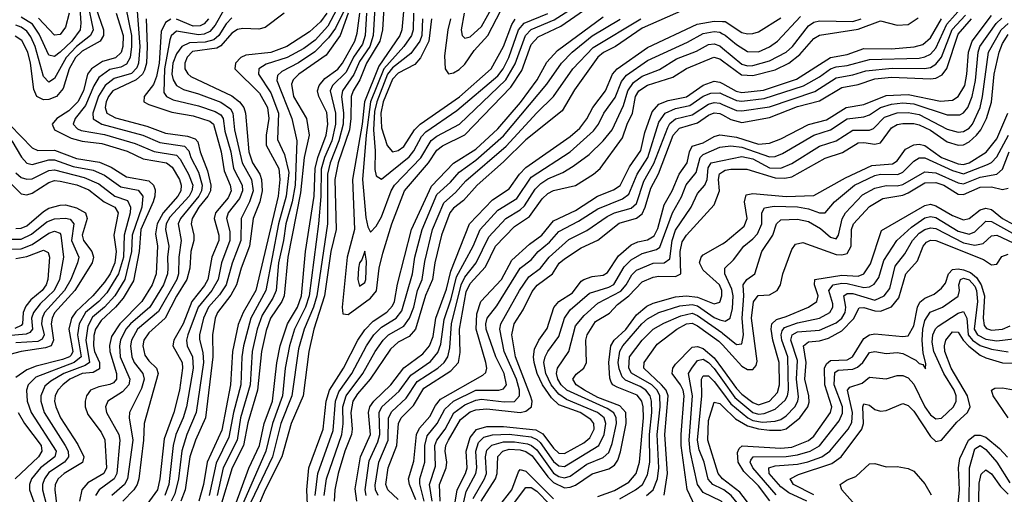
# Model space of a CAD drawing. Header units: inches. Extents: x 501365 to 657855, y 482276 to 547543.
# Tile 314 of 656: x 597465 to 601017, y 502454 to 504167. Entities that reach past the tile are written whole.
import ezdxf

# ---------------------------------------------------------------- set-up
doc = ezdxf.new("R2010")
doc.units = ezdxf.units.IN
doc.header["$MEASUREMENT"] = 0
doc.layers.add('A5590', color=7, linetype='Continuous')
doc.layers.add('A6500', color=7, linetype='Continuous')

msp = doc.modelspace()

# ---------------------------------------------------------------- linework, layer by layer
at = {"layer": 'A5590', "color": 5}
for points, elevation in [([(597672.1, 504350), (597685.2, 504154.8), (597682.5, 504130), (597652.8, 504090), (597610, 504049.4), (597590, 504034.4), (597570, 504039.5), (597535.1, 504115.1), (597510.5, 504150.5), (597470, 504175.9)], 2740), ([(598642.4, 504270), (598576.6, 504143.4), (598530, 504093.2), (598490, 504063.3), (598430, 504030.4), (598353.9, 504006.1), (598327.4, 503990), (598325.9, 503970), (598370, 503903.6), (598398.6, 503830), (598394.9, 503734.9), (598420, 503680), (598435.2, 503615.2), (598426.1, 503530), (598397.8, 503430), (598353, 503190), (598298.8, 503090), (598271.9, 502990), (598265.7, 502950), (598262.6, 502850), (598235.3, 502750), (598219.6, 502660.4), (598172.9, 502567.1), (598147.5, 502450)], 3040), ([(598884.9, 504190), (598883.7, 504130), (598878.3, 504110), (598850, 504070), (598778.8, 503990), (598730.6, 503870), (598713.9, 503750), (598701.3, 503590), (598713.1, 503453.1), (598720.1, 503420.1), (598730, 503400.8), (598750, 503421.9), (598770, 503455.6), (598804.9, 503550), (598816.9, 503570), (598911.3, 503668.8), (598949.1, 503730.9), (598970, 503746.8), (599051.4, 503790), (599218.6, 503950), (599252.1, 504007.9), (599289.3, 504110), (599310, 504131.9), (599393.2, 504166.8), (599551.7, 504268.3)], 3240), ([(597708.9, 504228.9), (597729, 504130), (597720.4, 504110), (597670, 504070), (597632.5, 504030), (597590, 503954.4), (597570, 503942), (597550, 503961.8), (597520.3, 504070), (597505, 504105), (597490, 504125.4), (597470, 504140.2), (597450, 504146.9)], 2760), ([(598662.8, 504257.2), (598603.8, 504136.2), (598579.1, 504100.9), (598529, 504051), (598470, 504011.3), (598410, 503980.4), (598394.2, 503965.8), (598392, 503948), (598446.9, 503810), (598464.5, 503730), (598458.7, 503570), (598447.5, 503510), (598424.4, 503430), (598416.6, 503370), (598397.9, 503290), (598389.3, 503190), (598378.2, 503161.8), (598339.1, 503100.9), (598321.1, 503050), (598303.6, 502970), (598296.2, 502850), (598261.4, 502730), (598249.4, 502650), (598199.1, 502550), (598176.5, 502450)], 3060), ([(598850, 504210), (598843.4, 504130), (598835.4, 504110), (598760.6, 503999.4), (598709, 503870), (598699.9, 503790), (598664.8, 503590), (598671.9, 503410), (598646.3, 503310), (598627.5, 503130), (598630, 503106), (598650, 503103.1), (598730, 503161.9), (598751.4, 503188.6), (598761.6, 503270), (598775.1, 503324.9), (598806.5, 503430), (598853, 503550), (598939.1, 503650), (598970, 503696.6), (598990, 503712), (599070, 503751), (599236.5, 503923.5), (599275.9, 503984.1), (599310, 504077.8), (599334.9, 504105.1), (599416.2, 504143.8), (599568.3, 504250)], 3220), ([(597739, 504210), (597766.8, 504130), (597767.4, 504110), (597754.8, 504090), (597690, 504053.7), (597665.5, 504030), (597642.7, 503990), (597621, 503919), (597597.4, 503890), (597570, 503878.8), (597550, 503878.2), (597526.5, 503890), (597515.2, 503915.2), (597503.8, 504010), (597494.3, 504050), (597472.4, 504092.4), (597447.6, 504107.6)], 2780), ([(597847.1, 504210), (597867.5, 504110), (597868.3, 504070), (597862.9, 504030), (597850, 504005.9), (597830, 503995.7), (597790, 503987.2), (597750, 503957.8), (597732, 503928), (597702.4, 503857.6), (597664.8, 503810), (597657.3, 503790), (597672.9, 503772.9), (597686.9, 503766.9), (597770, 503753.1), (597880.6, 503720.6), (597950, 503691.4), (598030, 503678.2), (598043.4, 503663.4), (598073.6, 503610), (598088.8, 503570), (598086.1, 503550), (598075.5, 503530), (598005.9, 503454.1), (597992.5, 503430), (597990, 503410), (598002.3, 503350), (597997.3, 503310), (597999.1, 503270), (597997.8, 503250), (597983, 503210), (597933.7, 503130), (597864.7, 503070), (597847.3, 503050), (597827.8, 503010), (597824.2, 502990), (597826.8, 502950), (597862, 502870), (597858.2, 502850), (597835.3, 502824.7), (597782, 502790), (597774.1, 502770), (597778.1, 502750), (597822.2, 502670), (597825.2, 502650), (597815.4, 502530), (597805.8, 502510), (597751.8, 502470), (597737.6, 502450)], 2840), ([(597887.1, 504212.9), (597897.9, 504070), (597892.8, 504010), (597887, 503993), (597867.4, 503972.6), (597805.8, 503954.2), (597773.3, 503930), (597749.1, 503890.9), (597728.4, 503830), (597729.6, 503809.6), (597761.4, 503790), (597908.9, 503750), (597970, 503723.7), (598059, 503710), (598074.3, 503694.3), (598082.2, 503670), (598110, 503616.6), (598123.2, 503570), (598120.4, 503550), (598110.5, 503530), (598044.8, 503450), (598036.2, 503430), (598047.3, 503370), (598038.2, 503310), (598037.1, 503250), (598031, 503230), (597965.8, 503114.3), (597890, 503050), (597867.6, 503010), (597863.9, 502990), (597868.5, 502950), (597878, 502930), (597909.3, 502890), (597913.7, 502870), (597904.1, 502835.9), (597860.3, 502750), (597859, 502730), (597872.3, 502650), (597853.2, 502510), (597842.6, 502490), (597797.1, 502450)], 2860), ([(598199.4, 504200.6), (598170, 504147.8), (598150, 504124.1), (598130, 504115.2), (598110, 504112.8), (598030, 504125.5), (598011.5, 504108.5), (598006.2, 504093.8), (597986.4, 503990), (597984.3, 503904.3), (597993.9, 503890), (598018, 503878), (598110, 503856.5), (598170, 503836), (598190, 503823.5), (598198.2, 503810), (598205, 503765), (598226.3, 503690), (598235.4, 503630), (598267, 503570), (598268.4, 503550), (598257.9, 503522.1), (598217.2, 503470), (598210.8, 503450), (598223, 503403), (598223.2, 503370), (598192.4, 503290), (598180.4, 503230), (598158.3, 503190), (598108.1, 503130), (598071.4, 503030), (598066.7, 503010), (598069.1, 502990), (598088, 502950), (598090.4, 502910), (598066.2, 502770), (598054.5, 502730), (598027.9, 502670), (598017.7, 502630), (598002.3, 502490), (597987.8, 502450)], 2940), ([(598746.3, 504210), (598740.1, 504110), (598728.3, 504070), (598690, 504016.7), (598670, 503969.1), (598628.6, 503910), (598625.2, 503890), (598632.3, 503830), (598631.5, 503790), (598616.2, 503730), (598584.3, 503650), (598575.3, 503610), (598574.6, 503430), (598536, 503170), (598524.6, 503130), (598490.5, 503050), (598470, 502979.5), (598446.3, 502810), (598407, 502710), (598376.3, 502590), (598233.8, 502290)], 3160), ([(598777.8, 504210), (598773.1, 504130), (598763.5, 504090), (598715.8, 504010), (598691.9, 503950), (598667.2, 503910), (598660.1, 503890), (598659.2, 503810), (598653.9, 503770), (598613.2, 503650), (598601.4, 503590), (598605.7, 503410), (598586.7, 503330), (598564.7, 503170), (598525.7, 503050), (598507.3, 502970), (598487.7, 502810), (598443.6, 502710), (598410.7, 502590), (598350, 502470.7), (598302.1, 502357.9)], 3180), ([(599890, 504215.8), (599710, 504136.5), (599614.1, 504070), (599571.2, 504048.8), (599550, 504032.1), (599465.6, 503914.4), (599421.4, 503838.6), (599290, 503733), (599210, 503653.8), (599114.7, 503570), (599065.2, 503514.8), (599030, 503486.7), (599016.2, 503470), (598985.8, 503390), (598962.4, 503290), (598954.3, 503230), (598928.7, 503171.3), (598892, 503050), (598870, 503024), (598830, 503003.3), (598802, 502978), (598729.4, 502870), (598682.9, 502817.1), (598666.3, 502790), (598659.2, 502750), (598664.1, 502690), (598661, 502670), (598637.1, 502610), (598613, 502530), (598601.1, 502470), (598598.6, 502430)], 3120), ([(599019.3, 504170), (599009.5, 504130.6), (598997, 504037), (598999.6, 503990), (599011.2, 503971.2), (599030, 503975.6), (599050, 503987.3), (599070, 504006.8), (599104, 504056), (599153, 504110), (599199.8, 504200.2)], 3320), ([(599068, 504190), (599057.3, 504130), (599060.4, 504110), (599070, 504099.8), (599090, 504105.5), (599130, 504142.9), (599176.2, 504223.8)], 3340), ([(597643.4, 504190), (597630, 504139.5), (597610, 504113.9), (597590, 504111.3), (597532.6, 504172.6)], 2720), ([(597812.3, 504190), (597837.3, 504110), (597836.5, 504070), (597831.1, 504048.9), (597810.6, 504029.4), (597763.6, 504016.4), (597723, 503990), (597709.1, 503970), (597694.4, 503910), (597674.4, 503870), (597642.1, 503837.9), (597598, 503810), (597581.8, 503790), (597590.1, 503770), (597650, 503739.9), (597690, 503728.9), (597760.6, 503720.6), (597852.2, 503692.2), (597910, 503665.1), (597994.3, 503650), (598014.4, 503634.4), (598040.8, 503590), (598047.4, 503570), (598045.3, 503550), (598034.9, 503530), (597981.6, 503470), (597960.1, 503430), (597954.3, 503394.3), (597961.4, 503350), (597956.4, 503250), (597943, 503210), (597905.1, 503150), (597825.4, 503070), (597795.7, 503024.3), (597789, 502991), (597789.9, 502970), (597813.2, 502890), (597814.2, 502870), (597802.9, 502857.1), (597790, 502850.9), (597750, 502842.6), (597720.5, 502830), (597705, 502810), (597700.5, 502790), (597701.3, 502770), (597710, 502742.8), (597758.2, 502678.2), (597771.1, 502651.1), (597777.1, 502550), (597767.6, 502530), (597710, 502496.2), (597689.2, 502470), (597680, 502430)], 2820), ([(597920.7, 504170), (597924.9, 504070), (597921.5, 504010), (597915.3, 503984.7), (597907.5, 503970), (597884.5, 503950), (597800.7, 503910), (597784.5, 503890), (597776.3, 503870), (597772.9, 503850), (597779.4, 503830), (597810, 503812.3), (597923.3, 503783.3), (597990, 503757.1), (598070, 503746.7), (598097.1, 503737.1), (598106.7, 503726.7), (598115.7, 503690), (598141.7, 503621.7), (598153.6, 503570), (598152.5, 503550), (598143.7, 503530), (598110.9, 503490), (598086.4, 503450), (598082.7, 503430), (598092.9, 503390), (598093, 503370), (598081.8, 503330), (598078.9, 503270), (598068, 503230), (598030, 503169.6), (597989.8, 503090.2), (597930, 503037.3), (597912.6, 503010), (597908.4, 502990), (597915.9, 502955.9), (597930, 502935.9), (597958.4, 502910), (597964.6, 502890), (597913.8, 502710), (597911.7, 502650), (597894, 502510), (597888.7, 502490), (597876.8, 502470), (597836.2, 502430)], 2880), ([(598010, 504169.4), (597990, 504156.5), (597975.4, 504124.6), (597967.1, 504010), (597958.6, 503961.4), (597946.9, 503933.1), (597913.1, 503890), (597912.5, 503870), (597930, 503861.4), (598013.5, 503833.5), (598090, 503820.1), (598150, 503800.9), (598164.1, 503790), (598191.1, 503690), (598201.9, 503621.9), (598224.3, 503570), (598226.9, 503550), (598216.4, 503523.6), (598170.7, 503470), (598165.6, 503450), (598183.2, 503390), (598182.4, 503370), (598158, 503310), (598143.6, 503230), (598131.7, 503208.3), (598086, 503150), (598054.3, 503070), (598020.5, 503010), (598017.6, 502990), (598050.4, 502930), (598052.3, 502910), (598041.3, 502830), (598021.1, 502750), (597985.3, 502654.7), (597970.7, 502510), (597961.3, 502470), (597897.5, 502382.5)], 2920), ([(598230, 504173.7), (598210, 504152.3), (598182.6, 504110), (598165.3, 504094.7), (598133.7, 504086.3), (598077, 504083), (598049.6, 504070.4), (598030, 504043.5), (598017.2, 504010), (598013.5, 503970), (598018.2, 503950), (598030, 503929.1), (598055, 503915), (598110, 503899.7), (598190, 503869), (598225.2, 503845.2), (598232.9, 503830), (598239.3, 503770), (598267.4, 503650), (598300.3, 503590), (598306.3, 503550), (598293.7, 503510), (598263.7, 503450), (598262.7, 503370), (598231.5, 503288.5), (598209.6, 503210.4), (598185.9, 503174.1), (598145.8, 503130), (598127.7, 503090), (598112.8, 503030), (598112.7, 503012.7), (598125.5, 502965.5), (598127.3, 502930), (598101.2, 502750), (598067.7, 502670), (598049, 502611), (598038, 502510), (598024.4, 502455.6), (598011.2, 502430)], 2960), ([(598145.9, 504170), (598130, 504151.9), (598115.1, 504144.9), (598090, 504143.2), (598030, 504169.1)], 2920), ([(598419.2, 504190), (598350, 504138.7), (598327.5, 504132.5), (598270, 504134.7), (598250, 504131.4), (598230, 504118.1), (598190, 504072.1), (598175.5, 504064.5), (598088, 504052), (598068.2, 504031.8), (598060.1, 504010), (598060.6, 503990), (598071, 503971), (598082, 503962), (598230, 503892.1), (598257.8, 503870), (598272.9, 503850), (598279.3, 503830), (598291.1, 503690), (598304.3, 503650), (598330.4, 503610), (598336.8, 503590), (598339, 503550), (598330.7, 503510), (598307.4, 503450), (598293.9, 503350), (598263.9, 503270), (598247.2, 503210), (598226.8, 503173.2), (598177.6, 503110), (598169.8, 503090), (598159.8, 503030), (598161.3, 502950), (598135.3, 502730), (598098.9, 502650), (598078, 502590), (598061.3, 502470), (598045.3, 502430)], 2980), ([(598572, 504190), (598550, 504159), (598510, 504122.7), (598428.3, 504070), (598370, 504049), (598280.8, 504039.3), (598261.8, 504030), (598242.7, 504010), (598240.1, 503990), (598330, 503902.3), (598358.4, 503850), (598363.6, 503810), (598353.9, 503750), (598353.7, 503713.7), (598399.1, 503630), (598403.2, 503590), (598397.3, 503530), (598316, 503190), (598270.4, 503110), (598253.2, 503066.8), (598232, 502970), (598225.2, 502850), (598194, 502686), (598141.4, 502570), (598127.6, 502490), (598110.8, 502430)], 3020), ([(598649.6, 504190), (598620.2, 504110), (598570, 504039.3), (598472, 503970), (598451.3, 503950), (598445.4, 503934.6), (598452.6, 503890), (598499.1, 503810), (598508.7, 503750), (598490.8, 503669.2), (598478.1, 503541.9), (598431.4, 503310), (598418.8, 503170), (598410.4, 503149.6), (598369.7, 503090), (598354.1, 503045.9), (598336.7, 502970), (598322.4, 502830), (598287.3, 502712.7), (598272.5, 502630), (598230.9, 502550), (598189.5, 502410)], 3080), ([(598240.1, 502410), (598291.3, 502548.7), (598329.3, 502630), (598346.7, 502710), (598377.1, 502790), (598391.7, 502928.3), (598404.1, 502990), (598430.9, 503069.1), (598467.1, 503130), (598480.8, 503170), (598496.1, 503330), (598526.8, 503530), (598530.7, 503630), (598540, 503670), (598569.6, 503750), (598575.7, 503790), (598572.5, 503832.5), (598543.2, 503890), (598538.8, 503910), (598544.5, 503930), (598565.2, 503954.8), (598611.9, 503988.1), (598628.8, 504010), (598674.1, 504090), (598682, 504118), (598691.2, 504190)], 3120), ([(598715.5, 504190), (598710.3, 504110), (598701.2, 504078.8), (598668.3, 504031.7), (598641.9, 503978.1), (598592.8, 503930), (598584.8, 503910), (598603.8, 503830), (598603.9, 503790), (598590.3, 503730), (598564.4, 503670), (598552.5, 503627.5), (598550.7, 503529.3), (598542.2, 503430), (598508.7, 503170), (598496.1, 503130), (598456.5, 503050), (598437.6, 502990), (598422.7, 502910), (598413.2, 502810), (598376.6, 502710), (598352.6, 502610), (598255.9, 502390)], 3140), ([(598503.8, 502390), (598500.6, 502470), (598507.8, 502550), (598559.6, 502690), (598570.5, 502790), (598581.9, 502830), (598633.3, 502910), (598684.9, 503010), (598710, 503047.7), (598740.3, 503079.7), (598788.7, 503111.3), (598810, 503135), (598817.1, 503150), (598827.2, 503212.8), (598877.7, 503410), (598950, 503566.2), (599030, 503649.8), (599110, 503699.7), (599190, 503772.7), (599271.3, 503868.7), (599331.5, 503950), (599366, 504014), (599404.6, 504055.4), (599570, 504177.5)], 3180), ([(598530.4, 502450), (598539.6, 502530), (598595.8, 502684.2), (598603.9, 502790), (598616.1, 502823.9), (598662.3, 502890), (598715.2, 502990), (598742.6, 503030), (598770, 503058), (598822.6, 503090), (598843.1, 503116.9), (598881.6, 503250), (598890.3, 503310), (598917, 503410), (598970, 503535.7), (599019.1, 503580.9), (599050, 503616.9), (599110, 503659.5), (599210, 503747.3), (599366, 503934), (599418.6, 504010), (599457.5, 504050), (599530, 504109.2), (599630.9, 504169.1)], 3160), ([(598563.1, 502450), (598571.4, 502510), (598626.5, 502670), (598631.7, 502708.3), (598630.6, 502770), (598642.5, 502810), (598702.8, 502890), (598746.7, 502970), (598775.8, 503010), (598795.4, 503030), (598850, 503061.1), (598870.5, 503089.5), (598886.1, 503130), (598900.1, 503190), (598916.6, 503230), (598925.7, 503294.3), (598954, 503410), (598994.2, 503505.8), (599036.7, 503543.3), (599074.6, 503585.4), (599219.3, 503710), (599330, 503831.3), (599390, 503890.1), (599459.9, 503990), (599533.1, 504066.9), (599705.9, 504170)], 3140), ([(598680.3, 502430), (598674.5, 502474.5), (598694.6, 502590), (598729.8, 502670), (598723.3, 502750), (598727.8, 502770), (598742.1, 502790), (598803.1, 502850), (598850, 502910.3), (598919.2, 502960.8), (598943, 502990), (598955.6, 503024.4), (598966, 503090), (599004.8, 503195.2), (599020.2, 503259.8), (599087.5, 503430), (599170, 503517), (599230, 503556.7), (599267.9, 503610), (599290, 503633.3), (599450, 503745), (599484.8, 503775.2), (599511.1, 503808.9), (599532, 503850), (599577.5, 503910), (599603.4, 503970), (599620.4, 503990), (599730, 504067), (599909.2, 504150.8), (599970, 504161.3), (600000, 504160.4)], 3080), ([(598917.2, 504170), (598915.3, 504110), (598907.9, 504090), (598875.3, 504044.7), (598810, 503992.8), (598791.2, 503970), (598752.4, 503870), (598744.9, 503835.1), (598740.4, 503770), (598746.5, 503693.5), (598746.1, 503626.1), (598750, 503603.6), (598770, 503591.2), (598870, 503672.4), (598886.8, 503693.2), (598914.4, 503745.6), (598930, 503762.8), (599041.3, 503838.7), (599190, 503963.8), (599209, 503990), (599228.7, 504030), (599264.1, 504130), (599285, 504155), (599370.1, 504189.9)], 3260), ([(598949.9, 504170), (598940.3, 504090), (598910.8, 504029.2), (598890, 504004.8), (598830, 503973.6), (598810, 503952.7), (598776.3, 503870), (598767.3, 503830), (598770, 503777.2), (598790, 503713.1), (598810, 503690.1), (598830, 503694.5), (598850, 503708.8), (598888.3, 503770), (598909.4, 503790), (599051.2, 503888.8), (599165.5, 503990), (599210, 504070.1), (599240.1, 504150), (599251.5, 504168.5)], 3280), ([(598714.9, 502450), (598710.5, 502470), (598725.4, 502574.6), (598756.8, 502643.2), (598763.2, 502670), (598761.1, 502750), (598771.6, 502770), (598833.1, 502826.9), (598875.1, 502884.9), (598946.1, 502933.9), (598973.6, 502966.4), (598983.6, 502996.4), (598995.4, 503084.6), (599020.8, 503159.2), (599040.7, 503239.3), (599100.5, 503350), (599125.5, 503410), (599190, 503479.9), (599257.6, 503522.3), (599310, 503598.9), (599450, 503690.6), (599534.3, 503765.7), (599552.8, 503790), (599572.4, 503830), (599613.3, 503886.7), (599635.8, 503944.2), (599653.2, 503966.8), (599730, 504020.3), (599873.9, 504086.1), (599930, 504117.3), (599970, 504124.3), (599990, 504121.5), (600000, 504116.4)], 3060), ([(598757.8, 502450), (598748.6, 502470), (598747.5, 502487.5), (598760.6, 502570), (598794.2, 502650), (598795.4, 502730), (598806.7, 502753.3), (598859.2, 502800.8), (598899, 502861), (598973.4, 502910), (598995.5, 502930), (599009.1, 502950), (599016.9, 502983.1), (599022.9, 503070), (599057.4, 503210), (599070, 503237.5), (599111, 503290), (599156.7, 503383.3), (599218.1, 503450), (599270, 503480.8), (599285.2, 503494.8), (599324.5, 503555.5), (599344.1, 503575.9), (599370, 503593.1), (599424.4, 503615.6), (599461.6, 503638.4), (599519, 503681), (599570, 503729.3), (599601.8, 503770), (599643.1, 503856.9), (599658.6, 503910), (599679.2, 503940.8), (599710, 503962.9), (599773.2, 503986.8), (599834.6, 504025.4), (599906.8, 504053.2), (599950, 504076.9), (599970, 504079.7), (599990, 504072.9), (600000, 504064.6)], 3040), ([(598830, 502435.8), (598792.8, 502470), (598786, 502490), (598793.6, 502550), (598824.6, 502630), (598831.2, 502710), (598840.2, 502730), (598885.4, 502774.7), (598922.9, 502837.1), (599020.4, 502899.6), (599047.5, 502930), (599053.9, 502966.1), (599051.7, 503050), (599075, 503185), (599090, 503215.4), (599144.9, 503275.1), (599181, 503350), (599250, 503420.3), (599303.2, 503456.8), (599350, 503520.1), (599370, 503539.4), (599390, 503551.1), (599470, 503569), (599535.2, 503610), (599558.4, 503630), (599639.7, 503740.3), (599656.1, 503790), (599675.2, 503830), (599686.6, 503890), (599698.7, 503910), (599730, 503930.8), (599820.7, 503959.3), (599870, 503990.6), (599968.5, 504031.5), (599990, 504026.3), (600000, 504018.9)], 3020), ([(598894, 502434), (598870.7, 502490), (598867, 502510), (598886.2, 502573.8), (598895.5, 502670), (598906.9, 502693.1), (598944.7, 502735.3), (598964.9, 502775.1), (598982.4, 502797.6), (599135.7, 502884.3), (599146, 502894), (599149.6, 502910), (599146.6, 502930), (599111.6, 503050), (599114.3, 503105.7), (599128.5, 503150), (599203.2, 503230), (599240.4, 503299.6), (599303.5, 503356.5), (599348.5, 503390), (599390, 503441.4), (599470, 503478.7), (599548.8, 503530), (599607.2, 503552.8), (599630.8, 503569.2), (599663.9, 503636.1), (599704.9, 503695.1), (599719.6, 503760.4), (599745.9, 503834.1), (599770, 503862.1), (599804.2, 503875.8), (599870, 503889.1), (599930, 503931.2), (599970, 503945.2), (599990, 503942), (600000, 503936.5)], 2980), ([(598924, 502430), (598908.4, 502491.6), (598908.3, 502510), (598926.1, 502570), (598926.2, 502630), (598935, 502665), (598971, 502710), (598998.4, 502761.6), (599030.1, 502789.9), (599110, 502830.4), (599193, 502830), (599210, 502834.5), (599221.2, 502850), (599212.5, 502890), (599182.5, 502950), (599147.2, 503050), (599146, 503070), (599151.5, 503090), (599185.9, 503134.1), (599269.8, 503270.2), (599310, 503300.9), (599334.4, 503330), (599375.7, 503364.3), (599410, 503402.4), (599480.4, 503439.6), (599550, 503484.9), (599639.5, 503520.5), (599662.5, 503537.5), (599692.2, 503610), (599730.7, 503670), (599770, 503796.8), (599793.3, 503830), (599830, 503846.3), (599882.1, 503857.9), (599930, 503891.4), (599958.1, 503901.9), (599990, 503902.5), (600000, 503898)], 2960), ([(598952.8, 502430), (598943.5, 502490), (598964.2, 502555.8), (598962.6, 502630), (598969.1, 502650), (598999.1, 502690), (599031.1, 502748.9), (599070, 502777.3), (599110, 502794.3), (599130, 502797.3), (599212.2, 502787.8), (599250, 502788.7), (599267.7, 502810), (599268.1, 502830), (599256.4, 502870), (599212.4, 502970), (599196.8, 503050), (599200.6, 503070), (599267.1, 503190), (599301.3, 503238.7), (599343.5, 503270), (599374.1, 503310), (599445.8, 503374.2), (599510, 503405.7), (599583.6, 503456.4), (599610.4, 503470), (599670, 503487.2), (599690, 503504), (599715.9, 503584.1), (599751.7, 503648.3), (599802.2, 503777.8), (599810, 503791.8), (599830, 503808.9), (599890, 503824.1), (599950, 503862), (599970, 503867.7), (599990, 503865.6), (600000, 503861.2)], 2940), ([(598981.1, 502430), (598978.5, 502490), (599003.4, 502550), (599005.8, 502570), (598999.4, 502610), (599001.5, 502630), (599011.8, 502650), (599055.2, 502724.8), (599090, 502752.3), (599110, 502759.4), (599150, 502763.2), (599270, 502749.9), (599290, 502754.6), (599310.6, 502770), (599313.5, 502790), (599307.9, 502810), (599253, 502950), (599240.4, 503030), (599248.1, 503070), (599280.3, 503119.7), (599313.4, 503186.6), (599330.9, 503209.1), (599386.7, 503250), (599411.2, 503288.8), (599430, 503304.3), (599490, 503343.5), (599550, 503371.9), (599626.8, 503433.2), (599690, 503450.9), (599710, 503466.4), (599721.6, 503490), (599740.9, 503559.1), (599769.3, 503610.7), (599822.5, 503750), (599844.9, 503775.1), (599910, 503794.7), (599950, 503823), (599970, 503831), (599990, 503828.4), (600000, 503823.1)], 2920), ([(597430, 503786.5), (597510, 503704), (597530, 503695.4), (597590, 503696.1), (597670, 503665.8), (597752.7, 503652.7), (597794.7, 503634.7), (597850, 503599.8), (597930, 503585.1), (597947.3, 503570), (597952.8, 503552.8), (597952.5, 503530), (597946.4, 503510), (597901, 503410), (597896, 503330), (597874.8, 503225.2), (597837.8, 503162.2), (597810, 503129.2), (597758, 503082), (597738.3, 503050), (597732.5, 503027.5), (597731.2, 502990), (597734.4, 502970), (597752.3, 502930), (597752.9, 502907.1), (597730, 502893.4), (597690, 502890.6), (597645.9, 502870), (597620.1, 502850), (597602.5, 502830), (597592.5, 502810), (597590.6, 502790), (597594.9, 502770), (597611.2, 502730), (597673.8, 502633.8), (597695.6, 502590), (597691.4, 502568.6), (597624.4, 502530), (597602.8, 502510), (597592.7, 502490), (597591.4, 502470), (597607.7, 502330)], 2780), ([(599029.8, 502390), (599042.3, 502470), (599073.2, 502530), (599078.5, 502550), (599074.7, 502610), (599090, 502659.4), (599112.3, 502687.7), (599150, 502699.2), (599210, 502698.9), (599326.7, 502686.7), (599352.2, 502672.2), (599390, 502621), (599410, 502603.3), (599430, 502601.2), (599499.5, 502640.5), (599521.5, 502658.5), (599537, 502690), (599535.9, 502710), (599524.8, 502724.8), (599486.8, 502750), (599410, 502777.6), (599383.1, 502803.1), (599350.3, 502850), (599331.8, 502890), (599320.3, 502930), (599317.9, 502950), (599322, 502978), (599337.3, 503010), (599367.3, 503052.7), (599392.1, 503127.9), (599409.9, 503150), (599458.4, 503181.6), (599490, 503223), (599500.2, 503230), (599530, 503240.2), (599570, 503245.1), (599585.3, 503254.7), (599625.1, 503314.9), (599670, 503354.5), (599694.3, 503365.7), (599730, 503372.3), (599753.5, 503386.5), (599766.8, 503413.2), (599790, 503499.1), (599818.4, 503550), (599843.1, 503610), (599873, 503650), (599880.4, 503690), (599890, 503710), (599930, 503722.8), (599970, 503745.3), (599990, 503751.4), (600000, 503750)], 2880), ([(597435.7, 503730), (597471.2, 503671.2), (597490, 503649.1), (597510, 503644.6), (597570, 503661.1), (597590, 503660.8), (597657.2, 503637.2), (597730, 503623.7), (597770, 503606.1), (597830, 503563.4), (597891.8, 503551.8), (597908.3, 503530), (597905.5, 503490), (597870.7, 503390), (597868.2, 503330), (597843.5, 503230), (597807.8, 503170), (597770.7, 503130), (597727, 503093), (597710, 503061.7), (597703, 503010), (597716.1, 502930), (597701, 502919), (597623.8, 502890), (597577.3, 502862.7), (597555.7, 502844.3), (597540.8, 502810), (597540.4, 502790), (597553.4, 502750), (597628.7, 502630), (597639.2, 502610), (597640.9, 502590), (597626.3, 502570), (597570, 502533.1), (597553.7, 502510), (597546.9, 502490), (597547, 502470), (597562.7, 502410)], 2760), ([(599058.2, 502390), (599075.4, 502464.6), (599110.7, 502530), (599113.8, 502550), (599109.6, 502610), (599119.2, 502640.8), (599139.3, 502660.7), (599170.7, 502669.3), (599230, 502670.9), (599310, 502661.4), (599330, 502652.7), (599341.7, 502641.7), (599390, 502572.6), (599410, 502557.3), (599430, 502554.9), (599553.3, 502630), (599573.7, 502670), (599579, 502710), (599573.4, 502730), (599549.6, 502750), (599436.8, 502796.8), (599410, 502815.2), (599382, 502850), (599362.1, 502890), (599355.9, 502930), (599360.2, 502950), (599370, 502970.1), (599410, 503024.4), (599430, 503090), (599450, 503120.1), (599520.4, 503179.6), (599590, 503201.7), (599608, 503212), (599645.3, 503274.7), (599670, 503300.4), (599710, 503323.2), (599762.5, 503337.5), (599774.1, 503345.9), (599819.5, 503470), (599851.8, 503528.2), (599868.9, 503571.1), (599904.7, 503615.3), (599920, 503670), (599930, 503681.1), (599990, 503706.6), (600000, 503708)], 2860), ([(597450, 503613.8), (597470, 503598.1), (597490, 503591.9), (597510, 503593.2), (597570, 503622.8), (597590, 503625), (597697.4, 503597.4), (597750, 503575), (597808, 503530), (597854, 503514), (597864, 503490), (597863.5, 503470), (597841.3, 503390), (597839.1, 503310), (597821, 503250), (597778.4, 503181.6), (597749.8, 503150), (597701.5, 503110), (597679.4, 503070), (597673.2, 503030), (597686.8, 502950), (597661.1, 502930), (597523, 502877), (597495.5, 502850), (597488.6, 502830), (597491, 502790), (597506.1, 502750), (597596.4, 502610), (597591.6, 502590), (597539.6, 502550), (597507.7, 502510), (597499.4, 502490), (597499.6, 502470), (597521.7, 502410)], 2740), ([(599100.4, 502439.6), (599141.8, 502510), (599148.8, 502530), (599145.3, 502590), (599150, 502613.9), (599167.9, 502632.1), (599210, 502643.3), (599250, 502643.7), (599296.2, 502636.2), (599310.8, 502630.8), (599330, 502614.5), (599390, 502531.2), (599410, 502518.6), (599430, 502514.3), (599450, 502519.6), (599510, 502562.7), (599570, 502587), (599590, 502605.6), (599602.3, 502637.7), (599617.1, 502710), (599616.8, 502730), (599608.2, 502748.2), (599584.4, 502764.4), (599437.9, 502830), (599417.8, 502850), (599406.3, 502870), (599401.5, 502890), (599405.3, 502910), (599445.1, 502970), (599470, 503062.9), (599500.5, 503099.5), (599550, 503144.1), (599632.7, 503187.3), (599652.2, 503210), (599673.4, 503246.6), (599690, 503263.1), (599750, 503288.3), (599790, 503290.1), (599810, 503303.9), (599818.1, 503370), (599830, 503407.1), (599886.6, 503490), (599910, 503539.4), (599936.7, 503570), (599945.1, 503590), (599947.9, 503632.1), (599959.7, 503650), (600000, 503658.5)], 2840), ([(599129.9, 502430.1), (599181, 502510), (599187.1, 502530), (599189.2, 502590.8), (599208.1, 502610), (599230, 502616.7), (599270, 502615.3), (599290, 502609.4), (599313.1, 502593.1), (599370, 502516.9), (599390, 502497.1), (599430, 502478.3), (599450, 502479.7), (599470, 502487.7), (599530, 502528.2), (599590, 502546.3), (599610, 502559.8), (599622.7, 502577.3), (599632.5, 502607.5), (599652.3, 502710), (599651.1, 502750), (599630, 502773.1), (599550, 502803.2), (599502.5, 502830), (599471.6, 502850), (599460.4, 502870), (599472.3, 502887.7), (599499.9, 502910), (599509.1, 502930), (599507.1, 503010), (599511.3, 503030), (599542.3, 503077.7), (599591.8, 503108.2), (599621.1, 503138.9), (599661.9, 503170), (599710, 503221.4), (599750, 503237.6), (599770, 503241.6), (599830, 503240.7), (599850.1, 503249.9), (599846.8, 503330), (599854.2, 503365.8), (599870, 503389.7), (599970, 503498.9), (599988.6, 503550), (599985.6, 503590), (599988.7, 503611.3), (600000, 503617.8)], 2820), ([(597423.8, 503583.8), (597470, 503539.2), (597490, 503534.7), (597510, 503541.4), (597570, 503579.9), (597590, 503586.2), (597610, 503584.7), (597671.1, 503571.1), (597713.5, 503553.5), (597769.7, 503509.7), (597807.8, 503490), (597820.3, 503470), (597804.5, 503390), (597812.4, 503330), (597807.2, 503290), (597790.9, 503250), (597770, 503220), (597727.9, 503170), (597666.9, 503113.1), (597651.5, 503090), (597642.4, 503050), (597656.4, 502970), (597650, 502956.9), (597643.8, 502950), (597619.3, 502940.7), (597523.5, 502916.5), (597490, 502903.3), (597450, 502875.7)], 2720), ([(597450, 503413.5), (597470, 503414.5), (597490, 503423.5), (597550, 503474.9), (597570, 503486.4), (597610, 503498.3), (597630, 503499.2), (597670, 503488.1), (597701.6, 503470), (597707.9, 503450), (597689.7, 503389.7), (597695.1, 503370), (597724.7, 503330), (597730.3, 503310), (597725.6, 503290), (597663.6, 503190), (597590.5, 503109.5), (597581.2, 503090), (597578.2, 503070), (597586.1, 503010), (597577.8, 502990), (597557.2, 502982.8), (597469.9, 502970.1), (597391.2, 502948.8)], 2680), ([(597430, 503374.6), (597470, 503375.1), (597506.8, 503393.2), (597563, 503437), (597590, 503448.1), (597630, 503450.8), (597646.8, 503446.8), (597660, 503430), (597651.1, 503370), (597677.5, 503310), (597673.2, 503290), (597648.5, 503230), (597626.4, 503190), (597554.2, 503110), (597545.3, 503090), (597543.2, 503070), (597552.6, 503030), (597545.2, 503014.8), (597530, 503005.9), (597450, 503000.8)], 2660), ([(597430, 503339.3), (597470, 503340.1), (597510, 503355.9), (597570, 503397), (597590, 503404.3), (597610, 503396.8), (597613.3, 503390), (597622.9, 503310), (597608.6, 503230), (597589.4, 503190), (597538.6, 503141.4), (597514.5, 503110), (597507.5, 503090), (597510.7, 503050), (597501.7, 503038.2), (597488.3, 503031.7), (597377.7, 503022.3)], 2640), ([(599550, 502445.9), (599610, 502467.8), (599661.6, 502498.4), (599688.3, 502530), (599700.7, 502570), (599715.4, 502730), (599714.4, 502770), (599708.9, 502790), (599691.8, 502811.8), (599620.4, 502840.4), (599604.5, 502850), (599598.9, 502858.9), (599593.1, 502873.1), (599590.5, 502930), (599596.6, 502990), (599609.1, 503010), (599651.2, 503048.8), (599690, 503102), (599727.1, 503132.9), (599750, 503144.1), (599830, 503166.5), (599870, 503170.5), (599910, 503165.7), (599970, 503142), (599990, 503147.8), (599998.2, 503170), (599997.6, 503190), (599989.5, 503210), (599930, 503263.6), (599916.6, 503290), (599922.5, 503310), (599930, 503318.3), (600000, 503358.3)], 2780), ([(597450, 503305.5), (597490, 503312.5), (597550, 503334.9), (597566.8, 503326.8), (597571.5, 503310), (597565.6, 503230), (597560, 503210), (597545.8, 503190), (597504.3, 503155.7), (597486.4, 503133.6), (597477.6, 503110), (597474.1, 503070), (597470, 503063.8), (597447.1, 503052.9)], 2620), ([(599630, 502438.4), (599686.1, 502470), (599711.8, 502490), (599730, 502524.3), (599738, 502570), (599736.7, 502670), (599744.8, 502750), (599744.4, 502790), (599738.5, 502810), (599723.3, 502830), (599703.3, 502843.3), (599650, 502866), (599638.5, 502878.5), (599627, 502907), (599623.7, 502930), (599629.6, 502970.4), (599641, 502990), (599709.2, 503070), (599730, 503088.1), (599770, 503110), (599845.9, 503134.1), (599890, 503138.9), (599910, 503134.4), (599970, 503092.8), (599990, 503084.1), (600000, 503081.8)], 2760), ([(599726.3, 502450), (599749.4, 502470), (599765.3, 502510), (599770.6, 502549.4), (599764.6, 502670), (599775.6, 502770), (599773.8, 502810), (599763.8, 502830), (599744.7, 502850), (599672, 502892), (599662.1, 502910), (599664.9, 502950), (599710, 503010.1), (599750.3, 503049.7), (599788.1, 503071.9), (599850, 503097.9), (599890, 503107.7), (599910, 503099.9), (599998, 503038), (600000, 503036.4)], 2740), ([(599789.2, 502450.8), (599802, 502530), (599792.5, 502670), (599804.3, 502810), (599797.1, 502830), (599780.4, 502850), (599716, 502910), (599717.4, 502930), (599763.8, 502996.2), (599835.3, 503050), (599870, 503069.2), (599890, 503071.5), (599910, 503062.7), (599987.2, 503007.2), (600000, 502993.2)], 2720), ([(599901.8, 502410), (599872.2, 502472.2), (599851.4, 502630), (599850.3, 502670), (599861.5, 502810), (599858.4, 502830), (599849, 502849), (599818.5, 502890), (599820.5, 502910), (599830, 502923.9), (599890, 502984.9), (599910, 502987.7), (599930, 502980.6), (599970, 502947.4), (600000, 502905.5)], 2680), ([(600000, 502425.1), (599995.4, 502430), (599930, 502461.3), (599909.5, 502490), (599883.6, 502610), (599879.2, 502650), (599892.1, 502810), (599877.8, 502890), (599889.6, 502910), (599910, 502937.6), (599930, 502941.9), (599950, 502930), (599970, 502908.4), (600000, 502866.1)], 2660), ([(600000, 502472.7), (599965.4, 502490), (599948.9, 502508.9), (599933.5, 502570), (599915.4, 502615.4), (599909.8, 502650), (599925.9, 502810), (599924.2, 502870), (599930, 502881.5), (599950, 502881.9), (599970, 502861.9), (600000, 502821.3)], 2640), ([(600000, 502510.8), (599984.7, 502530), (599946.6, 502650), (599950, 502720.8), (599970, 502787.1), (599990, 502782.3), (600000, 502772.7)], 2620), ([(597458.9, 502750), (597481.4, 502710), (597541.4, 502630), (597544.5, 502610), (597532.8, 502590), (597447.8, 502510)], 2720), ([(599193.4, 502410), (599239.6, 502470), (599264.4, 502535.6), (599270, 502544.2), (599290, 502538.3), (599390, 502437.5)], 2780), ([(599238.3, 502410), (599290, 502479.3), (599310, 502479.4), (599330, 502465.3), (599377.1, 502417.1)], 2760)]:
    msp.add_lwpolyline(points, dxfattribs=dict(at, elevation=elevation))
at = {"layer": 'A5590', "color": 5, "elevation": 3240}
msp.add_lwpolyline([(598710, 503331.3), (598698.9, 503301), (598690, 503289.6), (598686.8, 503270), (598684.2, 503230), (598690, 503205.9), (598710, 503219), (598712.8, 503230), (598715.6, 503295.6)], close=True, dxfattribs=at)
at = {"layer": 'A6500', "color": 5}
for points, elevation in [([(600000, 503898), (600050, 503875.2), (600070, 503872.5), (600150, 503882.4), (600291.9, 503928.1), (600350, 503960.2), (600390, 503989.2), (600410, 503997.3), (600450, 504001.9), (600530, 504023.4), (600710, 504028.7), (600730, 504032.8), (600750, 504043.1), (600770, 504064.5), (600809.2, 504150.8), (600870, 504217.6)], 2960), ([(600000, 503861.2), (600050, 503839.6), (600070, 503837.7), (600170, 503852.7), (600332.7, 503907.3), (600410, 503957.2), (600470, 503968.1), (600517, 503983), (600612, 503992), (600728.8, 503991.2), (600750, 503995), (600770, 504005.9), (600790, 504032.2), (600828.8, 504131.2), (600876.6, 504183.4)], 2940), ([(600000, 503750), (600050, 503742.8), (600130, 503717.7), (600170, 503721.6), (600210, 503737.5), (600310, 503789.1), (600374.8, 503805.2), (600446.2, 503850), (600510, 503860.9), (600590, 503893.2), (600670, 503897.6), (600787, 503873), (600830, 503877), (600850.5, 503889.5), (600874.1, 503930), (600881.9, 503970), (600887.2, 504050), (600900.2, 504090), (600970, 504181.7)], 2880), ([(600000, 504116.4), (600010, 504111.3), (600050, 504077.5), (600090, 504051.7), (600130, 504051.2), (600170, 504069.5), (600198.1, 504090), (600281.7, 504178.2)], 3060), ([(600000, 504018.9), (600068.4, 503968.4), (600110, 503965.9), (600190, 503986.6), (600239.5, 504010), (600278.8, 504041.2), (600330, 504099), (600350, 504110.9), (600490, 504133.3), (600570, 504163.2), (600630, 504147.4), (600670.1, 504149.9), (600706.1, 504173.9)], 3020), ([(600000, 504160.4), (600010, 504160), (600070, 504120.6), (600090, 504115.6), (600110, 504116.7), (600130, 504123.7), (600210, 504173.2)], 3080), ([(600000, 503708), (600030, 503712.4), (600070, 503707.1), (600170, 503672), (600190, 503673.3), (600216, 503684), (600329.5, 503750.5), (600390, 503770), (600450, 503809.3), (600510, 503816.5), (600530, 503824), (600570.1, 503849.9), (600610, 503862.6), (600650, 503867.2), (600690, 503863.9), (600810, 503823.7), (600856, 503824), (600870, 503830.9), (600885.3, 503850), (600901, 503890), (600912.3, 503947.7), (600922, 504050), (600928.4, 504070), (600987, 504153), (601007.7, 504172.3)], 2860), ([(600000, 503936.5), (600049.1, 503909.1), (600070, 503904.5), (600147.8, 503912.2), (600267.1, 503952.9), (600390, 504030.7), (600450, 504041.7), (600510, 504062.8), (600610, 504062.4), (600690.9, 504069.1), (600722.4, 504077.6), (600750, 504101), (600789.6, 504170.4)], 2980), ([(600000, 503823.1), (600030, 503807.2), (600070, 503796.2), (600170, 503814.6), (600270, 503853.5), (600350, 503873.8), (600430, 503922.8), (600490, 503933.3), (600550, 503953.9), (600610, 503959.6), (600750, 503953), (600770, 503955.6), (600792.6, 503967.4), (600809.7, 503990.3), (600850, 504115.1), (600898.4, 504170)], 2920), ([(600000, 504064.6), (600070, 504006.6), (600090, 504001), (600110, 504002), (600170, 504018.8), (600230, 504049.3), (600252.8, 504070), (600310, 504144.8), (600330, 504157.5), (600350, 504162.5), (600470, 504160.4), (600500.8, 504170)], 3040), ([(600000, 503658.5), (600070, 503673.4), (600110, 503664.7), (600170, 503632.4), (600210, 503630.7), (600250, 503647.7), (600350, 503710.6), (600410, 503730.1), (600470, 503768.1), (600530, 503768.7), (600545.1, 503774.9), (600584.6, 503815.4), (600630, 503830.7), (600670, 503832), (600710, 503825.3), (600810, 503771.8), (600850, 503761.1), (600870, 503763.4), (600890, 503775.1), (600902.3, 503790), (600929, 503850), (600938.4, 503890), (600959.6, 504050), (601005.2, 504130), (601030, 504153.6)], 2840), ([(600000, 503617.8), (600010, 503623.5), (600030, 503627.4), (600088, 503628), (600190, 503596.8), (600225.2, 503594.8), (600250, 503599.6), (600370, 503666.8), (600432.6, 503687.4), (600490, 503722.1), (600510, 503723.8), (600550, 503718.2), (600570, 503722.1), (600610, 503776.7), (600630, 503789), (600650, 503792.8), (600690, 503792.2), (600710, 503787.2), (600750, 503768.4), (600810, 503726.2), (600850, 503714.3), (600870, 503715.7), (600890, 503726.3), (600915.9, 503750), (600931.9, 503770), (600952.2, 503810), (600970.3, 503869.7), (600980.2, 503970), (600998.6, 504050), (601010, 504081.1), (601030, 504113.1)], 2820), ([(600000, 503358.3), (600010, 503364), (600078.5, 503421.5), (600089.5, 503450), (600078.9, 503510), (600085, 503535), (600110, 503540.3), (600230, 503529.2), (600330, 503532.4), (600443.6, 503596.4), (600539.2, 503640.8), (600613.3, 503646.7), (600630, 503657.3), (600660.4, 503699.6), (600690, 503715.3), (600710, 503717.3), (600730, 503712.8), (600789.8, 503669.8), (600850, 503646.8), (600870, 503644.1), (600890, 503649.9), (600951.6, 503688.4), (600990, 503736.8), (601029.5, 503830)], 2780), ([(600000, 503081.8), (600010, 503079.4), (600027.3, 503090), (600035.5, 503124.5), (600038.5, 503170), (600034.1, 503194.1), (600008.7, 503250), (600008.3, 503270), (600039.5, 503300.5), (600076.6, 503350), (600110, 503375.9), (600125.8, 503394.2), (600141.5, 503430), (600142.4, 503470), (600151.5, 503488.5), (600186.1, 503493.9), (600270, 503492.1), (600310, 503484.6), (600350, 503469.5), (600370, 503469.7), (600403.9, 503510), (600476.6, 503570), (600550, 503604.2), (600570, 503609.2), (600632.1, 503607.9), (600650, 503617), (600690, 503656), (600710, 503668.4), (600730, 503669), (600830, 503623), (600870, 503611.2), (600955.7, 503644.3), (600970, 503651.4), (600990, 503672.7), (601031.4, 503750)], 2760), ([(600000, 503036.4), (600050, 502994.6), (600070, 502997.4), (600076.3, 503030), (600071.3, 503090), (600076.9, 503170), (600074.2, 503210), (600087.4, 503230), (600117, 503250), (600142.4, 503330), (600181.8, 503390), (600195.4, 503430), (600210, 503445.2), (600270, 503447), (600310, 503438.3), (600353.4, 503413.4), (600390, 503382.6), (600410, 503376.4), (600418.8, 503390), (600431.3, 503448.7), (600443.9, 503470), (600504.8, 503535.2), (600550, 503558.8), (600590, 503568.4), (600630, 503567.6), (600650, 503572.1), (600730, 503618.5), (600770, 503614.9), (600850, 503578.3), (600870, 503574.2), (600930, 503598.4), (600990.2, 503609.8), (601010, 503627.1), (601034.5, 503690)], 2740), ([(600000, 502993.2), (600070, 502916.9), (600090, 502904.6), (600110, 502904.7), (600120.9, 502919.1), (600125.3, 502934.7), (600105.1, 503090), (600111.5, 503148.5), (600128.6, 503171.4), (600170, 503173.9), (600197.5, 503190), (600209, 503210), (600217.7, 503250), (600250, 503337.7), (600263.3, 503356.7), (600290, 503362.7), (600410, 503320.3), (600430, 503318.7), (600450, 503323.9), (600464.1, 503350), (600465.8, 503410), (600472.1, 503430), (600530, 503492.6), (600578.6, 503521.4), (600650, 503533.6), (600670, 503541.7), (600730, 503578.4), (600770, 503580), (600798.2, 503570), (600850, 503537.9), (600870, 503535.9), (600930, 503562.8), (600970, 503564.1), (601010, 503554.4), (601030, 503559.4)], 2720), ([(600000, 502905.5), (600050, 502835.6), (600070, 502816.2), (600110, 502785.4), (600130, 502776.8), (600169.6, 502790.4), (600198.4, 502821.6), (600206.2, 502850), (600204.4, 502930), (600181.1, 503010), (600175.8, 503050), (600177.9, 503070), (600194.6, 503085.4), (600230, 503095.7), (600310.2, 503129.8), (600340.6, 503150), (600344.7, 503170), (600332.4, 503210), (600333.4, 503230), (600430, 503245.2), (600490, 503241.6), (600510, 503249.8), (600533.8, 503286.2), (600573.5, 503406.5), (600730, 503496.5), (600750, 503501.2), (600770, 503495.6), (600830, 503460), (600870, 503444.3), (600890, 503449.1), (600930, 503480.4), (600950, 503487.2), (600970, 503482.4), (601010.3, 503450), (601050, 503428.2)], 2680), ([(600000, 502866.1), (600044.1, 502804), (600109.8, 502749.8), (600130, 502744.1), (600150, 502746.1), (600190, 502761.6), (600226.3, 502793.7), (600235.1, 502810), (600238.7, 502830), (600235.8, 502950), (600213.8, 503010), (600211.5, 503030), (600215.3, 503044.7), (600224.1, 503055.9), (600270, 503073.7), (600349.9, 503090), (600386.7, 503110), (600398.5, 503130), (600398.4, 503141.6), (600384.2, 503190), (600399.5, 503210), (600430, 503216.6), (600450, 503215.3), (600510, 503201.2), (600530, 503202.9), (600547.2, 503212.8), (600563.5, 503236.5), (600581.9, 503298.1), (600629.1, 503370), (600681.5, 503418.5), (600730, 503451.6), (600750, 503456.8), (600770, 503452.7), (600850, 503403.7), (600890, 503393.3), (600910, 503401.3), (600950, 503440.4), (600970, 503439.3), (601090, 503372.2)], 2660), ([(600000, 502821.3), (600030, 502780.6), (600091.4, 502730), (600110, 502720.6), (600144.7, 502715.3), (600190, 502718.4), (600210, 502724.5), (600230, 502737.4), (600260.9, 502770), (600271.3, 502790), (600274, 502806), (600266.6, 502870), (600270, 502937.4), (600247, 503010), (600251.3, 503030), (600270, 503040.4), (600350, 503046.2), (600410, 503072.9), (600431.1, 503090), (600442.7, 503110), (600444.5, 503130), (600438.3, 503170), (600450, 503179.2), (600470, 503178.6), (600550, 503155.1), (600583.5, 503170), (600603.5, 503196.5), (600622.5, 503277.5), (600658, 503322), (600685.1, 503370), (600710, 503396.6), (600730, 503410), (600750, 503416.4), (600770, 503413.2), (600870, 503362.3), (600910, 503353.7), (600940.6, 503359.4), (600970, 503387.2), (600990, 503389.2), (601090, 503343.1)], 2640), ([(600000, 502772.7), (600047.3, 502727.3), (600090, 502701.2), (600130, 502690.4), (600170, 502686), (600210, 502685.3), (600230, 502691.1), (600279.1, 502730), (600307.8, 502770), (600312.7, 502787.3), (600311.6, 502810), (600296.6, 502870), (600301.7, 502930), (600292.8, 502990), (600310, 503004.2), (600350, 503007.7), (600382.6, 503017.4), (600430, 503044.8), (600472.3, 503087.7), (600493.2, 503126.8), (600510, 503128.7), (600550, 503115.9), (600570, 503115.8), (600610, 503131.2), (600636.1, 503163.9), (600661.7, 503250), (600703.4, 503296.6), (600723.4, 503350), (600735.8, 503364.2), (600750, 503371.8), (600770, 503369.7), (600941.2, 503301.2), (600970, 503282.2), (600990, 503284.4), (601008, 503312), (601030, 503320.8)], 2620), ([(600170.6, 502430.6), (600130, 502484.8), (600076.6, 502536.6), (600056.1, 502570), (600054.6, 502605.4), (600060.2, 502619.8), (600071, 502629), (600210, 502620.7), (600250, 502624.7), (600310, 502648), (600330, 502664), (600389.4, 502750), (600394.5, 502770), (600369.2, 502850), (600368.5, 502910), (600375.4, 502924.6), (600390, 502936.7), (600450, 502940.2), (600469.6, 502950), (600510, 503016.2), (600530, 503029.8), (600550, 503033.6), (600650, 503023.7), (600670, 503026.6), (600690, 503062.6), (600704.1, 503130), (600711.9, 503148.1), (600730, 503162.5), (600763.9, 503176.1), (600790, 503198.5), (600804, 503216), (600815.8, 503250), (600830, 503265.6), (600850, 503268.3), (600870, 503263.9), (600894.5, 503254.5), (600916.2, 503236.2), (600933.5, 503210), (600945.3, 503170), (600940.8, 503090), (600943.9, 503063.9), (600952.4, 503052.4), (600970, 503046.3), (601010, 503050), (601037.9, 503062.1)], 2580), ([(600193.1, 502453.1), (600109.3, 502550), (600099.4, 502570), (600101.9, 502578.1), (600110.3, 502589.7), (600230, 502590.9), (600270, 502596.5), (600315.7, 502610), (600350.4, 502629.6), (600420.8, 502719.2), (600433, 502747), (600433, 502770), (600402.7, 502850), (600405.5, 502894.5), (600417.3, 502902.7), (600470, 502905.4), (600487.3, 502912.7), (600506.1, 502930), (600530, 502965.7), (600550, 502970.1), (600590, 502962.3), (600630, 502966.2), (600650, 502962.3), (600697.9, 502937.9), (600710, 502925.8), (600722.6, 502922.6), (600732.4, 502907.6), (600733.7, 502926.3), (600724.2, 502964.2), (600719.9, 503010), (600722.2, 503050), (600730, 503082), (600748.9, 503111.1), (600793.4, 503130), (600850, 503169.7), (600855, 503190), (600852.5, 503210), (600858.5, 503230), (600870, 503234.9), (600890, 503228.1), (600910, 503205.9), (600916.7, 503190), (600920.5, 503150), (600908.5, 503050), (600919.5, 503030), (600950, 503014.4), (600990, 503008.7), (601090, 503020.2)], 2560), ([(600304.6, 502430), (600239.3, 502459.3), (600210, 502481.1), (600168.6, 502530), (600167.4, 502550), (600190, 502557.4), (600270, 502563.4), (600308.4, 502571.6), (600358.4, 502590), (600387.2, 502610), (600453.1, 502690), (600466, 502714), (600468.8, 502750), (600451, 502830), (600459.4, 502840.6), (600504.4, 502855.6), (600530, 502877.4), (600590, 502871), (600630, 502883.6), (600650, 502883.4), (600670, 502875.2), (600690, 502851.3), (600729.8, 502770), (600750, 502741.2), (600770, 502726.5), (600790, 502728.9), (600833.2, 502770), (600843.2, 502790), (600843.4, 502810), (600836, 502830), (600798.6, 502890), (600762.1, 502970), (600756.7, 503003.3), (600759.1, 503030), (600768.5, 503051.5), (600778.3, 503061.6), (600850, 503108.2), (600870, 503114.3), (600881.9, 503090), (600886.5, 503030), (600901.7, 503010), (600930, 502991.4), (600970, 502978), (601030, 502969)], 2540), ([(600330, 502452.6), (600255.8, 502490), (600244.5, 502510), (600274.2, 502525.8), (600394.1, 502565.9), (600428.4, 502590), (600502.2, 502690), (600508.4, 502710), (600506.1, 502770), (600510, 502781.2), (600530, 502776), (600550, 502760.6), (600570, 502755), (600590, 502756.4), (600650, 502781.8), (600670, 502774.7), (600690, 502754.3), (600750, 502663.4), (600770, 502645.3), (600790, 502650.1), (600845.5, 502714.5), (600883.4, 502750), (600893, 502770), (600884.1, 502810), (600824.6, 502910), (600801.7, 502970), (600800.7, 502990), (600806.2, 503010), (600830, 503040.1), (600850, 503038.9), (600868, 503010), (600888.5, 502988.5), (600930, 502955.9), (600950, 502947.2), (601010, 502928.7), (601110, 502926)], 2520), ([(601030.7, 502730.7), (600976.7, 502810), (600969.9, 502830.1), (600982.7, 502837.3), (601010, 502838.9), (601090, 502824.4)], 2480), ([(600850, 502421.1), (600855.1, 502470), (600851.8, 502550), (600856.5, 502583.5), (600886.9, 502650), (600910, 502667.9), (600930, 502668.3), (600950, 502660.4), (600999.2, 502619.2), (601028.1, 502588.1)], 2480), ([(600890, 502410), (600890.6, 502550), (600910, 502617.9), (600930, 502630), (600950, 502615.7), (600990, 502570), (601036.2, 502496.2)], 2460), ([(600537, 502350), (600431.1, 502470), (600424.3, 502490), (600450, 502506.6), (600481.6, 502518.4), (600530, 502564.6), (600550, 502565), (600590, 502553.1), (600630, 502554.4), (600670, 502547.3), (600690, 502537.8), (600730, 502492.2), (600752.9, 502452.9)], 2480), ([(600923.8, 502376.2), (600925.4, 502494.6), (600933.3, 502526.7), (600950, 502543.1), (600970, 502528.3), (601003, 502483), (601030, 502455)], 2440), ([(600000, 502224.4), (600012, 502210), (600025.3, 502185.3), (600048.7, 502110), (600090, 502052.6), (600160.3, 502000.3), (600179.5, 501979.5), (600210, 501932.1), (600230, 501923.8), (600250, 501928.8), (600266.1, 501950), (600262.2, 501990), (600245.8, 502065.8), (600244.2, 502130), (600249.4, 502170), (600277.1, 502250), (600276.3, 502276.3), (600260.4, 502300.4), (600230, 502323.9), (600130, 502374.4), (600062.1, 502462.1), (600000.6, 502510), (600000, 502510.8)], 2620), ([(600000, 502278.2), (600010.7, 502270.7), (600046.2, 502226.2), (600060.8, 502190), (600071.2, 502130), (600094.7, 502090), (600118.4, 502070), (600170, 502042.7), (600190, 502040.3), (600203.5, 502056.5), (600219.4, 502150), (600246.6, 502246.6), (600244.2, 502270), (600223.9, 502290), (600111.6, 502351.6), (600031.7, 502450), (600005.3, 502470), (600000, 502472.7)], 2640)]:
    msp.add_lwpolyline(points, dxfattribs=dict(at, elevation=elevation))

doc.saveas('drawing.dxf')
